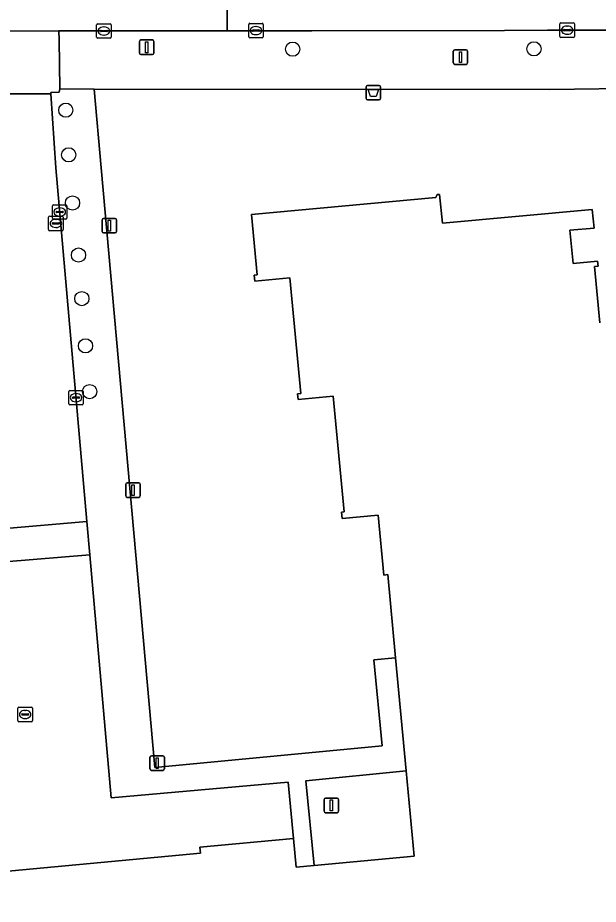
# Model space of a CAD drawing. Extents: x 157793 to 159380, y 380877 to 382313.
# Drawn here: x 158318.2 to 158358.1, y 381199.3 to 381260.3 of the extents above; entities that cross this region are included whole.
import ezdxf

# ---------------------------------------------------------------- set-up
doc = ezdxf.new("R2010")
doc.units = 0
for name, color, linetype in [('IMGEO_Afvalbak', 7, 'Continuous'), ('IMGEO_Boom', 7, 'Continuous'), ('IMGEO_Erf', 7, 'Continuous'), ('IMGEO_Kolk', 7, 'Continuous'), ('IMGEO_Lichtmast', 7, 'Continuous'), ('IMGEO_Pand', 7, 'Continuous'), ('IMGEO_Rijbaan_lokaal_gesloten', 7, 'Continuous'), ('IMGEO_Rijbaan_lokaal_open', 7, 'Continuous'), ('IMGEO_Rioolput', 7, 'Continuous'), ('IMGEO_Voetpad_open', 7, 'Continuous')]:
    doc.layers.add(name, color=color, linetype=linetype)

msp = doc.modelspace()

# ---------------------------------------------------------------- linework, layer by layer
at = {"layer": 'IMGEO_Afvalbak'}
for p, q in [((158342.153, 381254.776), (158342.153, 381255.576)), ((158342.153, 381255.576), (158342.153, 381254.776)), ((158342.253, 381255.676), (158343.043, 381255.676)), ((158343.043, 381255.676), (158342.253, 381255.676)), ((158343.143, 381255.576), (158343.143, 381254.776)), ((158343.143, 381254.776), (158343.143, 381255.576)), ((158343.043, 381254.676), (158342.253, 381254.676)), ((158342.253, 381254.676), (158343.043, 381254.676))]:
    msp.add_line(p, q, dxfattribs=at)
msp.add_lwpolyline([(158342.296, 381255.39), (158343, 381255.39), (158342.851, 381254.92), (158342.445, 381254.92), (158342.296, 381255.39)], dxfattribs=at)
for centre, start, end in [((158342.253, 381255.576), 90, 180), ((158342.253, 381255.576), 90, 180), ((158343.043, 381255.576), 0, 90), ((158343.043, 381255.576), 360, 90), ((158342.253, 381254.776), 180, 270), ((158342.253, 381254.776), 180, 270), ((158343.043, 381254.776), 270, 0), ((158343.043, 381254.776), 270, 0)]:
    msp.add_arc(centre, 0.1, start, end, dxfattribs=at)
at = {"layer": 'IMGEO_Boom'}
for centre in [(158337.097, 381258.173), (158353.712, 381258.193), (158321.471, 381253.975), (158321.672, 381250.901), (158321.935, 381247.586), (158322.349, 381244.003), (158322.575, 381241.005), (158322.826, 381237.753), (158323.115, 381234.603)]:
    msp.add_circle(centre, 0.489, dxfattribs=at)
at = {"layer": 'IMGEO_Erf'}
msp.add_lwpolyline([(158361.586, 381255.498), (158354.812, 381255.407), (158323.432, 381255.431), (158323.916, 381250), (158327.593, 381208.735), (158343.248, 381210.224), (158342.684, 381216.132), (158344.186, 381216.287), (158343.655, 381222.006), (158343.365, 381221.979), (158342.982, 381226.107), (158340.509, 381225.877), (158340.469, 381226.304), (158340.631, 381226.319), (158339.892, 381234.283), (158337.47, 381234.059), (158337.434, 381234.452), (158337.65, 381234.472), (158336.911, 381242.432), (158334.48, 381242.207), (158334.442, 381242.624), (158334.645, 381242.643), (158334.26, 381246.784), (158346.949, 381247.961), (158347.04, 381248.159), (158347.219, 381248.176), (158347.404, 381246.186), (158357.73, 381247.144), (158357.849, 381245.862), (158356.189, 381245.708), (158356.402, 381243.413), (158358.099, 381243.57), (158358.131, 381243.228), (158357.888, 381243.205), (158358.247, 381239.343)], dxfattribs=at)
msp.add_lwpolyline([(158338.581, 381201.991), (158345.453, 381202.629), (158344.908, 381208.501), (158337.991, 381207.822)], close=True, dxfattribs=at)
at = {"layer": 'IMGEO_Kolk'}
for p, q in [((158334.143, 381259.951), (158334.995, 381259.951)), ((158355.568, 381259.982), (158356.42, 381259.982)), ((158323.597, 381258.997), (158323.597, 381259.849)), ((158323.672, 381259.923), (158324.524, 381259.923)), ((158323.856, 381259.417), (158323.856, 381259.429)), ((158324.294, 381259.38), (158323.896, 381259.38)), ((158323.899, 381259.466), (158324.297, 381259.466)), ((158324.085, 381259.703), (158324.11, 381259.703)), ((158324.34, 381259.429), (158324.34, 381259.417)), ((158324.598, 381259.849), (158324.598, 381258.997)), ((158334.068, 381259.025), (158334.068, 381259.877)), ((158334.327, 381259.445), (158334.327, 381259.457)), ((158334.765, 381259.408), (158334.367, 381259.408)), ((158334.37, 381259.494), (158334.768, 381259.494)), ((158334.556, 381259.731), (158334.581, 381259.731)), ((158334.811, 381259.457), (158334.811, 381259.445)), ((158335.069, 381259.877), (158335.069, 381259.025)), ((158355.493, 381259.056), (158355.493, 381259.908)), ((158355.752, 381259.476), (158355.752, 381259.488)), ((158356.19, 381259.439), (158355.792, 381259.439)), ((158355.795, 381259.525), (158356.193, 381259.525)), ((158355.981, 381259.762), (158356.006, 381259.762)), ((158356.236, 381259.488), (158356.236, 381259.476)), ((158356.494, 381259.908), (158356.494, 381259.056)), ((158324.524, 381258.923), (158323.672, 381258.923)), ((158324.108, 381259.143), (158324.083, 381259.143)), ((158334.995, 381258.951), (158334.143, 381258.951)), ((158334.579, 381259.171), (158334.554, 381259.171)), ((158356.42, 381258.982), (158355.568, 381258.982)), ((158356.004, 381259.202), (158355.979, 381259.202)), ((158320.552, 381246.539), (158320.552, 381247.391)), ((158320.627, 381247.465), (158321.479, 381247.465)), ((158321.04, 381247.245), (158321.065, 381247.245)), ((158321.553, 381247.391), (158321.553, 381246.539)), ((158320.811, 381246.959), (158320.811, 381246.971)), ((158321.249, 381246.922), (158320.851, 381246.922)), ((158320.854, 381247.008), (158321.252, 381247.008)), ((158321.063, 381246.685), (158321.038, 381246.685)), ((158321.295, 381246.971), (158321.295, 381246.959)), ((158321.479, 381246.465), (158320.627, 381246.465)), ((158321.673, 381233.763), (158321.673, 381234.615)), ((158321.748, 381234.689), (158322.6, 381234.689)), ((158322.161, 381234.469), (158322.186, 381234.469)), ((158322.674, 381234.615), (158322.674, 381233.763)), ((158321.932, 381234.183), (158321.932, 381234.195)), ((158322.37, 381234.146), (158321.972, 381234.146)), ((158321.975, 381234.232), (158322.373, 381234.232)), ((158322.184, 381233.909), (158322.159, 381233.909)), ((158322.416, 381234.195), (158322.416, 381234.183)), ((158322.6, 381233.689), (158321.748, 381233.689)), ((158318.173, 381211.956), (158318.173, 381212.808)), ((158318.248, 381212.882), (158319.1, 381212.882)), ((158318.432, 381212.376), (158318.432, 381212.388)), ((158318.475, 381212.425), (158318.873, 381212.425)), ((158318.661, 381212.662), (158318.686, 381212.662)), ((158318.916, 381212.388), (158318.916, 381212.376)), ((158319.174, 381212.808), (158319.174, 381211.956)), ((158319.1, 381211.882), (158318.248, 381211.882)), ((158318.87, 381212.339), (158318.472, 381212.339)), ((158318.684, 381212.102), (158318.659, 381212.102))]:
    msp.add_line(p, q, dxfattribs=at)
for points in [[(158334.143, 381259.951), (158334.995, 381259.951)], [(158355.568, 381259.982), (158356.42, 381259.982)], [(158323.597, 381258.997), (158323.597, 381259.849)], [(158323.672, 381259.923), (158324.524, 381259.923)], [(158324.598, 381259.849), (158324.598, 381258.997)], [(158334.068, 381259.025), (158334.068, 381259.877)], [(158335.069, 381259.877), (158335.069, 381259.025)], [(158355.493, 381259.056), (158355.493, 381259.908)], [(158356.494, 381259.908), (158356.494, 381259.056)], [(158324.524, 381258.923), (158323.672, 381258.923)], [(158334.995, 381258.951), (158334.143, 381258.951)], [(158356.42, 381258.982), (158355.568, 381258.982)], [(158320.552, 381246.539), (158320.552, 381247.391)], [(158320.627, 381247.465), (158321.479, 381247.465)], [(158321.553, 381247.391), (158321.553, 381246.539)], [(158321.479, 381246.465), (158320.627, 381246.465)], [(158321.673, 381233.763), (158321.673, 381234.615)], [(158321.748, 381234.689), (158322.6, 381234.689)], [(158322.674, 381234.615), (158322.674, 381233.763)], [(158322.6, 381233.689), (158321.748, 381233.689)], [(158318.173, 381211.956), (158318.173, 381212.808)], [(158318.248, 381212.882), (158319.1, 381212.882)], [(158319.174, 381212.808), (158319.174, 381211.956)], [(158319.1, 381211.882), (158318.248, 381211.882)]]:
    msp.add_lwpolyline(points, dxfattribs=at)
for centre, radius, start, end in [((158334.145, 381259.875), 0.0765, 91.55205, 178.44795), ((158334.145, 381259.875), 0.0765, 91.55205, 178.44795), ((158334.993, 381259.875), 0.0765, 1.55205, 88.44795), ((158334.993, 381259.875), 0.0765, 1.55205, 88.44795), ((158355.57, 381259.906), 0.0765, 91.55205, 178.44795), ((158355.57, 381259.906), 0.0765, 91.55205, 178.44795), ((158356.418, 381259.906), 0.0765, 1.55205, 88.44795), ((158356.418, 381259.906), 0.0765, 1.55205, 88.44795), ((158323.674, 381259.847), 0.0765, 91.55205, 178.44795), ((158323.674, 381259.847), 0.0765, 91.55205, 178.44795), ((158323.896, 381259.426), 0.0403, 85.87752, 175.75265), ((158323.893, 381259.416), 0.0366, 178.93798, 274.71019), ((158324.297, 381259.423), 0.043, 264.86636, 352.45326), ((158324.301, 381259.428), 0.0386, 1.73085, 96.63898), ((158324.522, 381259.847), 0.0765, 1.55205, 88.44795), ((158324.522, 381259.847), 0.0765, 1.55205, 88.44795), ((158334.367, 381259.454), 0.0403, 85.87752, 175.75265), ((158334.364, 381259.444), 0.0366, 178.93798, 274.71019), ((158334.768, 381259.451), 0.043, 264.86636, 352.45326), ((158334.772, 381259.456), 0.0386, 1.73085, 96.63898), ((158355.792, 381259.485), 0.0403, 85.87752, 175.75265), ((158355.789, 381259.475), 0.0366, 178.93798, 274.71019), ((158356.193, 381259.482), 0.043, 264.86636, 352.45326), ((158356.197, 381259.487), 0.0386, 1.73085, 96.63898), ((158323.674, 381258.999), 0.0765, 181.55205, 268.44795), ((158323.674, 381258.999), 0.0765, 181.55205, 268.44795), ((158324.522, 381258.999), 0.0765, 271.55205, 358.44795), ((158324.522, 381258.999), 0.0765, 271.55205, 358.44795), ((158334.145, 381259.027), 0.0765, 181.55205, 268.44795), ((158334.145, 381259.027), 0.0765, 181.55205, 268.44795), ((158334.993, 381259.027), 0.0765, 271.55205, 358.44795), ((158334.993, 381259.027), 0.0765, 271.55205, 358.44795), ((158355.57, 381259.058), 0.0765, 181.55205, 268.44795), ((158355.57, 381259.058), 0.0765, 181.55205, 268.44795), ((158356.418, 381259.058), 0.0765, 271.55205, 358.44795), ((158356.418, 381259.058), 0.0765, 271.55205, 358.44795), ((158320.629, 381247.389), 0.0765, 91.55205, 178.44795), ((158320.629, 381247.389), 0.0765, 91.55205, 178.44795), ((158321.477, 381247.389), 0.0765, 1.55205, 88.44795), ((158321.477, 381247.389), 0.0765, 1.55205, 88.44795), ((158320.629, 381246.541), 0.0765, 181.55205, 268.44795), ((158320.629, 381246.541), 0.0765, 181.55205, 268.44795), ((158320.851, 381246.968), 0.0403, 85.87752, 175.75265), ((158320.848, 381246.958), 0.0366, 178.93798, 274.71019), ((158321.252, 381246.965), 0.043, 264.86636, 352.45326), ((158321.256, 381246.97), 0.0386, 1.73085, 96.63898), ((158321.477, 381246.541), 0.0765, 271.55205, 358.44795), ((158321.477, 381246.541), 0.0765, 271.55205, 358.44795), ((158321.75, 381234.613), 0.0765, 91.55205, 178.44795), ((158321.75, 381234.613), 0.0765, 91.55205, 178.44795), ((158322.598, 381234.613), 0.0765, 1.55205, 88.44795), ((158322.598, 381234.613), 0.0765, 1.55205, 88.44795), ((158321.75, 381233.765), 0.0765, 181.55205, 268.44795), ((158321.75, 381233.765), 0.0765, 181.55205, 268.44795), ((158321.972, 381234.192), 0.0403, 85.87752, 175.75265), ((158321.969, 381234.182), 0.0366, 178.93798, 274.71019), ((158322.373, 381234.189), 0.043, 264.86636, 352.45326), ((158322.377, 381234.194), 0.0386, 1.73085, 96.63898), ((158322.598, 381233.765), 0.0765, 271.55205, 358.44795), ((158322.598, 381233.765), 0.0765, 271.55205, 358.44795), ((158318.25, 381212.806), 0.0765, 91.55205, 178.44795), ((158318.25, 381212.806), 0.0765, 91.55205, 178.44795), ((158318.472, 381212.385), 0.0403, 85.87752, 175.75265), ((158318.469, 381212.375), 0.0366, 178.93798, 274.71019), ((158318.873, 381212.382), 0.043, 264.86636, 352.45326), ((158318.877, 381212.387), 0.0386, 1.73085, 96.63898), ((158319.098, 381212.806), 0.0765, 1.55205, 88.44795), ((158319.098, 381212.806), 0.0765, 1.55205, 88.44795), ((158318.25, 381211.958), 0.0765, 181.55205, 268.44795), ((158318.25, 381211.958), 0.0765, 181.55205, 268.44795), ((158319.098, 381211.958), 0.0765, 271.55205, 358.44795), ((158319.098, 381211.958), 0.0765, 271.55205, 358.44795)]:
    msp.add_arc(centre, radius, start, end, dxfattribs=at)
for centre, major_axis, ratio, start_param, end_param in [((158324.084, 381259.423), (-0.387, 0.002), 0.722429, 4.712389, 7.853982), ((158324.109, 381259.423), (-0.39, 0.002), 0.717154, 1.570796, 4.712389), ((158334.555, 381259.451), (-0.387, 0.002), 0.722429, 4.712389, 7.853982), ((158334.58, 381259.451), (-0.39, 0.002), 0.717154, 1.570796, 4.712389), ((158355.98, 381259.482), (-0.387, 0.002), 0.722429, 4.712389, 7.853982), ((158356.005, 381259.482), (-0.39, 0.002), 0.717154, 1.570796, 4.712389), ((158321.039, 381246.965), (-0.387, 0.002), 0.722429, 4.712389, 7.853982), ((158321.064, 381246.965), (-0.39, 0.002), 0.717154, 1.570796, 4.712389), ((158322.16, 381234.189), (-0.387, 0.002), 0.722429, 4.712389, 7.853982), ((158322.185, 381234.189), (-0.39, 0.002), 0.717154, 1.570796, 4.712389), ((158318.66, 381212.382), (-0.387, 0.002), 0.722429, 4.712389, 7.853982), ((158318.685, 381212.382), (-0.39, 0.002), 0.717154, 1.570796, 4.712389)]:
    msp.add_ellipse(centre, major_axis=major_axis, ratio=ratio, start_param=start_param, end_param=end_param, dxfattribs=at)
at = {"layer": 'IMGEO_Lichtmast'}
for p, q in [((158326.65, 381258.806), (158327.44, 381258.806)), ((158327.44, 381258.806), (158326.65, 381258.806)), ((158326.55, 381257.906), (158326.55, 381258.706)), ((158326.55, 381258.706), (158326.55, 381257.906)), ((158327.54, 381258.706), (158327.54, 381257.906)), ((158327.54, 381257.906), (158327.54, 381258.706)), ((158348.256, 381258.126), (158349.046, 381258.126)), ((158349.046, 381258.126), (158348.256, 381258.126)), ((158327.44, 381257.806), (158326.65, 381257.806)), ((158326.65, 381257.806), (158327.44, 381257.806)), ((158348.156, 381257.226), (158348.156, 381258.026)), ((158348.156, 381258.026), (158348.156, 381257.226)), ((158349.146, 381258.026), (158349.146, 381257.226)), ((158349.146, 381257.226), (158349.146, 381258.026)), ((158349.046, 381257.126), (158348.256, 381257.126)), ((158348.256, 381257.126), (158349.046, 381257.126)), ((158324.071, 381246.529), (158324.861, 381246.529)), ((158324.861, 381246.529), (158324.071, 381246.529)), ((158323.971, 381245.629), (158323.971, 381246.429)), ((158323.971, 381246.429), (158323.971, 381245.629)), ((158324.961, 381246.429), (158324.961, 381245.629)), ((158324.961, 381245.629), (158324.961, 381246.429)), ((158324.861, 381245.529), (158324.071, 381245.529)), ((158324.071, 381245.529), (158324.861, 381245.529)), ((158325.609, 381227.421), (158325.609, 381228.221)), ((158325.609, 381228.221), (158325.609, 381227.421)), ((158325.709, 381228.321), (158326.499, 381228.321)), ((158326.499, 381228.321), (158325.709, 381228.321)), ((158326.599, 381228.221), (158326.599, 381227.421)), ((158326.599, 381227.421), (158326.599, 381228.221)), ((158326.499, 381227.321), (158325.709, 381227.321)), ((158325.709, 381227.321), (158326.499, 381227.321)), ((158327.268, 381208.629), (158327.268, 381209.429)), ((158327.268, 381209.429), (158327.268, 381208.629)), ((158327.368, 381209.529), (158328.158, 381209.529)), ((158328.158, 381209.529), (158327.368, 381209.529)), ((158328.258, 381209.429), (158328.258, 381208.629)), ((158328.258, 381208.629), (158328.258, 381209.429)), ((158328.158, 381208.529), (158327.368, 381208.529)), ((158327.368, 381208.529), (158328.158, 381208.529)), ((158339.261, 381205.718), (158339.261, 381206.518)), ((158339.261, 381206.518), (158339.261, 381205.718)), ((158339.361, 381206.618), (158340.151, 381206.618)), ((158340.151, 381206.618), (158339.361, 381206.618)), ((158340.251, 381206.518), (158340.251, 381205.718)), ((158340.251, 381205.718), (158340.251, 381206.518)), ((158340.151, 381205.618), (158339.361, 381205.618)), ((158339.361, 381205.618), (158340.151, 381205.618))]:
    msp.add_line(p, q, dxfattribs=at)
for points in [[(158326.97, 381258.681), (158327.12, 381258.681), (158327.12, 381257.931), (158326.97, 381257.931), (158326.97, 381258.681)], [(158348.576, 381258.001), (158348.726, 381258.001), (158348.726, 381257.251), (158348.576, 381257.251), (158348.576, 381258.001)], [(158324.391, 381246.404), (158324.541, 381246.404), (158324.541, 381245.654), (158324.391, 381245.654), (158324.391, 381246.404)], [(158326.029, 381228.196), (158326.179, 381228.196), (158326.179, 381227.446), (158326.029, 381227.446), (158326.029, 381228.196)], [(158327.688, 381209.404), (158327.838, 381209.404), (158327.838, 381208.654), (158327.688, 381208.654), (158327.688, 381209.404)], [(158339.681, 381206.493), (158339.831, 381206.493), (158339.831, 381205.743), (158339.681, 381205.743), (158339.681, 381206.493)]]:
    msp.add_lwpolyline(points, dxfattribs=at)
for centre, start, end in [((158326.65, 381258.706), 90, 180), ((158326.65, 381258.706), 90, 180), ((158327.44, 381258.706), 0, 90), ((158327.44, 381258.706), 360, 90), ((158348.256, 381258.026), 90, 180), ((158348.256, 381258.026), 90, 180), ((158349.046, 381258.026), 0, 90), ((158349.046, 381258.026), 360, 90), ((158326.65, 381257.906), 180, 270), ((158326.65, 381257.906), 180, 270), ((158327.44, 381257.906), 270, 0), ((158327.44, 381257.906), 270, 0), ((158348.256, 381257.226), 180, 270), ((158348.256, 381257.226), 180, 270), ((158349.046, 381257.226), 270, 0), ((158349.046, 381257.226), 270, 0), ((158324.071, 381246.429), 90, 180), ((158324.071, 381246.429), 90, 180), ((158324.861, 381246.429), 0, 90), ((158324.861, 381246.429), 360, 90), ((158324.071, 381245.629), 180, 270), ((158324.071, 381245.629), 180, 270), ((158324.861, 381245.629), 270, 0), ((158324.861, 381245.629), 270, 0), ((158325.709, 381228.221), 90, 180), ((158325.709, 381228.221), 90, 180), ((158326.499, 381228.221), 0, 90), ((158326.499, 381228.221), 360, 90), ((158325.709, 381227.421), 180, 270), ((158325.709, 381227.421), 180, 270), ((158326.499, 381227.421), 270, 0), ((158326.499, 381227.421), 270, 0), ((158327.368, 381209.429), 90, 180), ((158327.368, 381209.429), 90, 180), ((158328.158, 381209.429), 0, 90), ((158328.158, 381209.429), 360, 90), ((158327.368, 381208.629), 180, 270), ((158327.368, 381208.629), 180, 270), ((158328.158, 381208.629), 270, 0), ((158328.158, 381208.629), 270, 0), ((158339.361, 381206.518), 90, 180), ((158339.361, 381206.518), 90, 180), ((158340.151, 381206.518), 0, 90), ((158340.151, 381206.518), 360, 90), ((158339.361, 381205.718), 180, 270), ((158339.361, 381205.718), 180, 270), ((158340.151, 381205.718), 270, 0), ((158340.151, 381205.718), 270, 0)]:
    msp.add_arc(centre, 0.1, start, end, dxfattribs=at)
at = {"layer": 'IMGEO_Pand'}
msp.add_lwpolyline([(158358.247, 381239.343), (158357.888, 381243.205), (158358.131, 381243.228), (158358.099, 381243.57), (158356.402, 381243.413), (158356.189, 381245.708), (158357.849, 381245.862), (158357.73, 381247.144), (158347.404, 381246.186), (158347.219, 381248.176), (158347.04, 381248.159), (158346.949, 381247.961), (158334.26, 381246.784), (158334.645, 381242.643), (158334.442, 381242.624), (158334.48, 381242.207), (158336.911, 381242.432), (158337.65, 381234.472), (158337.434, 381234.452), (158337.47, 381234.059), (158339.892, 381234.283), (158340.631, 381226.319), (158340.469, 381226.304), (158340.509, 381225.877), (158342.982, 381226.107), (158343.365, 381221.979), (158343.655, 381222.006), (158344.186, 381216.287), (158344.908, 381208.501), (158345.453, 381202.629), (158338.581, 381201.991), (158337.336, 381201.876), (158337.153, 381203.847), (158330.706, 381203.248), (158330.746, 381202.822), (158313.817, 381201.251)], dxfattribs=at)
at = {"layer": 'IMGEO_Rijbaan_lokaal_gesloten'}
msp.add_lwpolyline([(158351.694, 381259.465), (158354.637, 381259.474), (158359.295, 381259.485), (158359.308, 381265.463), (158336.235, 381265.417), (158332.537, 381265.427), (158332.578, 381259.441), (158335.765, 381259.432), (158338.41, 381259.425)], close=True, dxfattribs=at)
at = {"layer": 'IMGEO_Rijbaan_lokaal_open'}
msp.add_lwpolyline([(158315.308, 381265.4), (158315.363, 381259.413), (158321.002, 381259.426), (158332.578, 381259.441), (158332.537, 381265.427)], dxfattribs=at)
for points in [[(158314.505, 381255.1), (158314.953, 381250), (158315.091, 381248.608), (158315.245, 381246.182), (158316.305, 381233.712), (158317.065, 381225.153), (158322.923, 381225.654), (158320.788, 381250), (158320.437, 381255.089)], [(158322.923, 381225.654), (158317.065, 381225.153), (158317.113, 381224.613), (158317.24, 381223.185), (158317.267, 381222.88), (158323.124, 381223.369)], [(158323.124, 381223.369), (158317.267, 381222.88), (158306.525, 381221.862), (158307.24, 381213.936), (158307.427, 381211.606), (158308.383, 381201.16), (158308.552, 381199.315), (158313.95, 381199.816), (158313.817, 381201.251), (158330.746, 381202.822), (158330.706, 381203.248), (158337.153, 381203.847), (158336.78, 381207.73), (158324.591, 381206.639)]]:
    msp.add_lwpolyline(points, close=True, dxfattribs=at)
at = {"layer": 'IMGEO_Rioolput'}
for p, q in [((158320.291, 381245.754), (158320.291, 381246.606)), ((158320.366, 381246.68), (158321.218, 381246.68)), ((158321.292, 381246.606), (158321.292, 381245.754)), ((158320.55, 381246.174), (158320.55, 381246.186)), ((158320.988, 381246.137), (158320.59, 381246.137)), ((158320.593, 381246.223), (158320.991, 381246.223)), ((158320.779, 381246.46), (158320.804, 381246.46)), ((158321.034, 381246.186), (158321.034, 381246.174)), ((158321.218, 381245.68), (158320.366, 381245.68)), ((158320.802, 381245.9), (158320.777, 381245.9))]:
    msp.add_line(p, q, dxfattribs=at)
for points in [[(158320.291, 381245.754), (158320.291, 381246.606)], [(158320.366, 381246.68), (158321.218, 381246.68)], [(158321.292, 381246.606), (158321.292, 381245.754)], [(158321.218, 381245.68), (158320.366, 381245.68)]]:
    msp.add_lwpolyline(points, dxfattribs=at)
for centre, radius, start, end in [((158320.368, 381246.604), 0.0765, 91.55205, 178.44795), ((158320.368, 381246.604), 0.0765, 91.55205, 178.44795), ((158321.216, 381246.604), 0.0765, 1.55205, 88.44795), ((158321.216, 381246.604), 0.0765, 1.55205, 88.44795), ((158320.59, 381246.183), 0.0403, 85.87752, 175.75265), ((158320.587, 381246.173), 0.0366, 178.93798, 274.71019), ((158320.991, 381246.18), 0.043, 264.86636, 352.45326), ((158320.995, 381246.185), 0.0386, 1.73085, 96.63898), ((158320.368, 381245.756), 0.0765, 181.55205, 268.44795), ((158320.368, 381245.756), 0.0765, 181.55205, 268.44795), ((158321.216, 381245.756), 0.0765, 271.55205, 358.44795), ((158321.216, 381245.756), 0.0765, 271.55205, 358.44795)]:
    msp.add_arc(centre, radius, start, end, dxfattribs=at)
for centre, major_axis, ratio, start_param, end_param in [((158320.778, 381246.18), (-0.387, 0.002), 0.722429, 4.712389, 7.853982), ((158320.803, 381246.18), (-0.39, 0.002), 0.717154, 1.570796, 4.712389)]:
    msp.add_ellipse(centre, major_axis=major_axis, ratio=ratio, start_param=start_param, end_param=end_param, dxfattribs=at)
at = {"layer": 'IMGEO_Voetpad_open'}
for points in [[(158321.002, 381259.426), (158315.363, 381259.413), (158312.871, 381259.424), (158312.882, 381255.424), (158314.48, 381255.41), (158314.505, 381255.1), (158320.437, 381255.089), (158320.439, 381255.189), (158321.02, 381255.203), (158321.051, 381255.433), (158321.009, 381258.825)], [(158321.02, 381255.203), (158320.439, 381255.189), (158320.437, 381255.089), (158320.788, 381250), (158322.923, 381225.654), (158323.124, 381223.369), (158324.591, 381206.639), (158336.78, 381207.73), (158337.153, 381203.847), (158337.336, 381201.876), (158338.581, 381201.991), (158337.991, 381207.822), (158344.908, 381208.501), (158344.186, 381216.287), (158342.684, 381216.132), (158343.248, 381210.224), (158327.593, 381208.735), (158323.916, 381250), (158323.432, 381255.431), (158321.051, 381255.433)]]:
    msp.add_lwpolyline(points, close=True, dxfattribs=at)
msp.add_lwpolyline([(158359.295, 381259.485), (158354.637, 381259.474), (158351.694, 381259.465), (158338.41, 381259.425), (158335.765, 381259.432), (158332.578, 381259.441), (158321.002, 381259.426), (158321.009, 381258.825), (158321.051, 381255.433), (158323.432, 381255.431), (158354.812, 381255.407), (158361.586, 381255.498), (158363.503, 381255.524), (158364.202, 381255.533)], dxfattribs=at)

doc.saveas('drawing.dxf')
